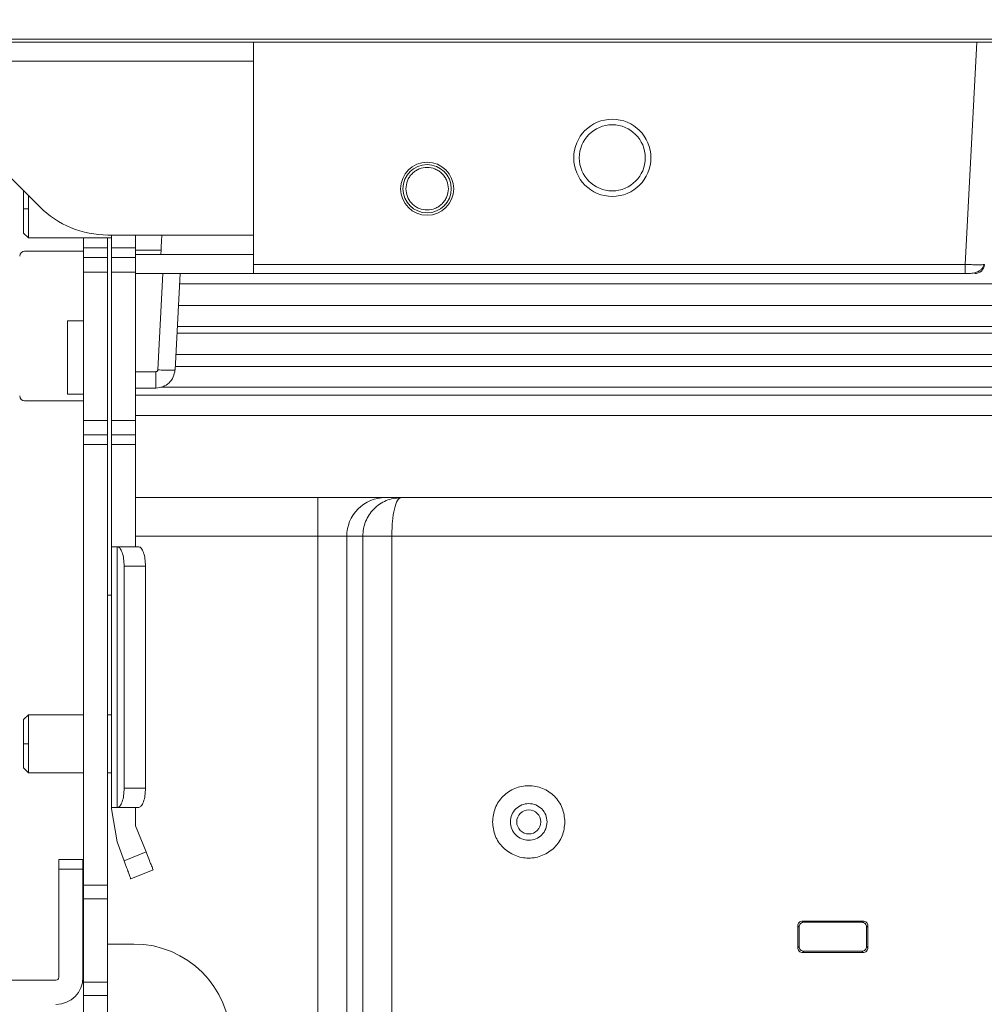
# Model space of a CAD drawing. Header units: millimetres. Extents: x 40090 to 187415, y -53271 to 40260.
# Tile 398 of 406: x 141792 to 141892, y 33739 to 33841. Entities that reach past the tile are written whole.
import ezdxf

# ---------------------------------------------------------------- set-up
doc = ezdxf.new("R2010")
doc.units = ezdxf.units.MM
doc.layers.add('AVM_projekce', color=240, linetype='Continuous')
doc.layers.add('AVM_reproduktor', color=6, linetype='Continuous')
doc.styles.add('AVM', font='arial.ttf')
doc.dimstyles.new('AVM-1_50', dxfattribs={"dimscale": 40, "dimtxt": 2.5, "dimasz": 2.5, "dimexe": 1.25, "dimexo": 0.625, "dimtad": 1, "dimdec": 0, "dimrnd": 1, "dimtxsty": 'AVM', "dimcen": 2.5, "dimclrd": 256, "dimclre": 256, "dimclrt": 256, "dimadec": 0, "dimazin": 0, "dimtfac": 1, "dimtdec": 0, "dimtmove": 0, "dimatfit": 3, "dimfxl": 0, "dimarcsym": 0})

# ---------------------------------------------------------------- blocks, each defined once
blk = doc.blocks.new('SB885ix-top')
at = {"linetype": 'Continuous', "lineweight": 15}
for p, q in [((811.6, 0), (35.85, 0)), ((63.87, -0.3), (-66.62, -0.3)), ((55.45, -0.3), (55.45, -0.3)), ((55.45, -0.3), (63.87, -0.3)), ((63.87, -0.3), (138.8, -0.3)), ((63.87, -0.3), (63.87, -23.35)), ((138.8, -0.3), (137.59, -23.35)), ((138.8, -0.3), (140.8, -0.3)), ((-66.62, -2.3), (63.87, -2.3)), ((35.6, -11.23), (41.74, -17.37)), ((40.07, -17.6), (40.57, -17.6)), ((40.07, -20.1), (40.57, -20.6)), ((48.81, -20.3), (63.87, -20.3)), ((49.17, -20.3), (49.17, -21.63)), ((51.67, -21.63), (51.67, -20.3)), ((40.57, -20.6), (49.17, -20.6)), ((46.27, -21.63), (46.27, -20.6)), ((48.77, -20.6), (48.77, -21.63)), ((40.17, -21.98), (46.27, -21.98)), ((48.77, -21.63), (46.27, -21.63)), ((46.27, -22.63), (46.27, -21.63)), ((48.77, -21.63), (48.77, -22.63)), ((49.17, -21.63), (51.67, -21.63)), ((54.32, -21.87), (51.67, -21.87)), ((63.87, -22.3), (51.67, -22.3)), ((46.27, -24.13), (46.27, -22.63)), ((48.77, -22.63), (46.27, -22.63)), ((48.77, -24.13), (48.77, -22.63)), ((51.67, -22.63), (49.17, -22.63)), ((137.59, -23.35), (63.87, -23.35)), ((63.87, -23.35), (63.87, -24.3)), ((46.27, -24.13), (48.77, -24.13)), ((46.27, -39.5), (46.27, -24.13)), ((48.77, -39.5), (48.77, -24.13)), ((49.17, -24.13), (49.17, -39.5)), ((51.67, -24.13), (49.17, -24.13)), ((51.67, -24.13), (51.67, -39.5)), ((51.67, -24.3), (63.87, -24.3)), ((54.5, -24.3), (53.97, -34.27)), ((55.77, -34.27), (56.29, -24.3)), ((63.87, -24.3), (137.59, -24.3)), ((486.38, -25.36), (56.24, -25.36)), ((56.12, -27.59), (821.67, -27.59)), ((46.27, -29.2), (44.6, -29.2)), ((44.6, -29.2), (44.6, -36.8)), ((55.97, -30.48), (821.56, -30.48)), ((56.01, -29.77), (821.59, -29.77)), ((821.49, -32.66), (55.85, -32.66)), ((53.77, -34.46), (51.67, -34.46)), ((55.72, -34.28), (55.77, -34.27)), ((55.79, -33.93), (821.44, -33.93)), ((51.67, -36.16), (53.78, -36.16)), ((821.37, -36.05), (54.27, -36.05)), ((46.27, -37.47), (40.17, -37.47)), ((44.6, -36.8), (46.27, -36.8)), ((883.76, -36.88), (51.67, -36.88)), ((46.27, -39.5), (48.77, -39.5)), ((46.27, -41), (46.27, -39.5)), ((48.77, -41), (48.77, -39.5)), ((51.67, -39.5), (49.17, -39.5)), ((883.76, -38.99), (51.67, -38.99)), ((46.27, -41), (48.77, -41)), ((46.27, -42), (46.27, -41)), ((48.77, -41), (48.77, -42)), ((51.67, -41), (49.17, -41)), ((46.27, -42), (48.77, -42)), ((46.27, -87.65), (46.27, -42)), ((48.77, -42), (48.77, -87.65)), ((51.67, -42), (49.17, -42)), ((49.17, -42), (49.17, -52.6)), ((51.67, -42), (51.67, -52.6)), ((51.67, -47.5), (70.55, -47.5)), ((70.55, -47.5), (70.55, -51.5)), ((77.54, -47.5), (79.15, -47.5)), ((79.15, -47.5), (222.39, -47.5)), ((51.67, -51.5), (70.55, -51.5)), ((70.55, -175.44), (70.55, -51.5)), ((70.55, -51.5), (73.55, -51.5)), ((73.55, -51.5), (75.21, -51.5)), ((73.55, -175.54), (73.55, -51.5)), ((75.21, -51.5), (75.21, -192.77)), ((78.21, -51.5), (222.39, -51.5)), ((78.21, -51.5), (78.21, -192.11)), ((49.17, -52.6), (49.17, -79.6)), ((49.17, -52.6), (49.32, -52.6)), ((49.77, -52.6), (49.32, -52.6)), ((49.77, -79.6), (49.77, -52.6)), ((49.8, -52.6), (49.77, -52.6)), ((52, -52.6), (49.8, -52.6)), ((50.48, -54.6), (50.48, -77.6)), ((52.69, -54.6), (50.48, -54.6)), ((52.69, -54.6), (52.69, -77.6)), ((48.77, -57.6), (49.17, -57.6)), ((40.57, -70), (40.07, -70.5)), ((46.27, -70), (40.57, -70)), ((49.17, -70), (48.77, -70)), ((40.07, -73), (40.57, -73)), ((40.07, -75.49), (40.57, -76)), ((40.57, -76), (46.27, -76)), ((48.77, -76), (49.17, -76)), ((52.69, -77.6), (50.48, -77.6)), ((49.32, -79.6), (49.17, -79.6)), ((49.17, -79.6), (49.17, -79.73)), ((49.17, -79.73), (49.77, -83.15)), ((49.32, -79.6), (49.77, -79.6)), ((49.8, -79.6), (49.77, -79.6)), ((52, -79.6), (49.8, -79.6)), ((51.67, -79.6), (51.67, -81.5)), ((51.67, -81.5), (52.75, -84.21)), ((49.77, -83.15), (50.49, -85.12)), ((50.49, -85.12), (52.75, -84.21)), ((43.72, -85), (46.22, -85)), ((43.72, -86), (43.72, -85)), ((46.22, -85), (46.22, -86)), ((46.22, -86), (43.72, -86)), ((43.72, -86), (43.72, -97.2)), ((46.22, -97.2), (46.22, -86)), ((53.49, -86.07), (51.17, -87)), ((48.77, -87.65), (46.27, -87.65)), ((46.27, -87.65), (46.27, -89.06)), ((48.77, -87.65), (48.77, -89.06)), ((46.27, -89.06), (48.77, -89.06)), ((46.27, -97.69), (46.27, -89.06)), ((48.77, -89.06), (48.77, -97.69)), ((120.76, -91.37), (127.03, -91.37)), ((120.89, -91.5), (120.76, -91.37)), ((126.9, -91.5), (120.89, -91.5)), ((126.9, -91.5), (127.03, -91.37)), ((120.26, -94.13), (120.26, -91.86)), ((120.26, -91.86), (120.4, -92)), ((120.4, -92), (120.4, -94)), ((127.39, -92), (127.53, -91.86)), ((127.39, -94), (127.39, -92)), ((127.53, -91.86), (127.53, -94.13)), ((48.77, -93.76), (51.5, -93.76)), ((120.4, -94), (120.26, -94.13)), ((120.89, -94.5), (120.76, -94.63)), ((127.03, -94.63), (120.76, -94.63)), ((120.89, -94.5), (126.9, -94.5)), ((126.9, -94.5), (127.03, -94.63)), ((127.39, -94), (127.53, -94.13)), ((43.42, -97.5), (-46.05, -97.5)), ((48.77, -97.69), (46.27, -97.69)), ((46.27, -99.1), (46.27, -97.69)), ((48.77, -97.69), (48.77, -99.1)), ((46.27, -99.1), (48.77, -99.1)), ((46.27, -223.97), (46.27, -99.1)), ((48.77, -99.1), (48.77, -223.97))]:
    blk.add_line(p, q, dxfattribs=at)
at = {"linetype": 'Continuous', "lineweight": 15, "flags": 128}
blk.add_lwpolyline([(54.29, -22.3), (54.3, -22.21), (54.31, -21.94), (54.33, -21.51), (54.37, -20.93), (54.4, -20.3)], dxfattribs=at)
at = {"linetype": 'Continuous', "lineweight": 15}
for centre, radius in [((101.05, -12.3), 4), ((101.05, -12.3), 3.42), ((81.87, -15.5), 2.75), ((81.87, -15.5), 2.5)]:
    blk.add_circle(centre, radius, dxfattribs=at)
for centre, radius, start, end in [((48.81, -10.3), 10, 225, 270), ((40.17, -22.48), 0.5, 90, 180), ((138.59, -23.3), 1, 270, 357), ((40.17, -36.97), 0.5, 180, 270), ((77.54, -51.5), 4, 90.0393, 180.0394), ((92.4, -81.1), 1.25, 0, 180), ((92.4, -81.1), 1.25, 180, 0), ((51.5, -103.75), 10, 0, 90), ((43.42, -97.2), 2.8, 270, 0), ((43.42, -97.2), 0.3, 270, 0)]:
    blk.add_arc(centre, radius, start, end, dxfattribs=at)
for points, knots in [([(79.67, -15.5), (79.7, -15.22), (79.74, -14.8), (80.02, -14.28), (80.3, -13.93), (80.65, -13.65), (81.16, -13.38), (81.87, -13.25), (82.57, -13.38), (83.08, -13.65), (83.43, -13.93), (83.72, -14.28), (83.99, -14.8), (84.04, -15.22), (84.07, -15.5)], [0, 0, 0, 0, 0.119722, 0.1849, 0.25, 0.315178, 0.380279, 0.5, 0.619721, 0.684899, 0.75, 0.815178, 0.880278, 1, 1, 1, 1]), ([(40.07, -15.7), (40.07, -15.74), (40.07, -15.96), (40.07, -16.63), (40.07, -17.28), (40.07, -17.6)], [0, 0, 0, 0, 0.106562, 0.553274, 1, 1, 1, 1]), ([(40.57, -16.2), (40.57, -16.28), (40.57, -16.68), (40.57, -17.19), (40.57, -17.6)], [0, 0, 0, 0, 0.203653, 1, 1, 1, 1]), ([(84.07, -15.5), (84.04, -15.78), (83.99, -16.2), (83.72, -16.72), (83.43, -17.07), (83.08, -17.35), (82.57, -17.62), (81.87, -17.75), (81.16, -17.62), (80.65, -17.35), (80.3, -17.07), (80.02, -16.72), (79.74, -16.2), (79.7, -15.78), (79.67, -15.5)], [0, 0, 0, 0, 0.119722, 0.1849, 0.25, 0.315178, 0.380279, 0.5, 0.619721, 0.684901, 0.75, 0.815179, 0.880278, 1, 1, 1, 1]), ([(40.07, -17.6), (40.07, -17.93), (40.07, -18.58), (40.07, -19.41), (40.07, -19.99), (40.07, -20.06), (40.07, -20.1)], [0, 0, 0, 0, 0.249999, 0.499991, 0.749991, 1, 1, 1, 1]), ([(40.57, -17.6), (40.57, -17.99), (40.57, -18.78), (40.57, -19.77), (40.57, -20.46), (40.57, -20.55), (40.57, -20.6)], [0, 0, 0, 0, 0.249998, 0.5, 0.74999, 1, 1, 1, 1]), ([(49.17, -22.63), (49.17, -22.61), (49.17, -22.58), (49.17, -22.35), (49.17, -22.02), (49.17, -21.76), (49.17, -21.63)], [0, 0, 0, 0, 0.249989, 0.499993, 0.749998, 1, 1, 1, 1]), ([(51.67, -21.63), (51.67, -21.76), (51.67, -22.02), (51.67, -22.35), (51.67, -22.58), (51.67, -22.61), (51.67, -22.63)], [0, 0, 0, 0, 0.250002, 0.500007, 0.750011, 1, 1, 1, 1]), ([(49.17, -22.63), (49.17, -22.65), (49.17, -22.69), (49.17, -23.04), (49.17, -23.54), (49.17, -23.93), (49.17, -24.13)], [0, 0, 0, 0, 0.250011, 0.500003, 0.749999, 1, 1, 1, 1]), ([(51.67, -22.63), (51.67, -22.65), (51.67, -22.69), (51.67, -23.04), (51.67, -23.54), (51.67, -23.93), (51.67, -24.13)], [0, 0, 0, 0, 0.250011, 0.500003, 0.749999, 1, 1, 1, 1]), ([(137.59, -24.28), (137.78, -24.28), (138.15, -24.28), (138.62, -24.21), (138.99, -24.07), (139.25, -23.89), (139.46, -23.65), (139.52, -23.45), (139.55, -23.35)], [0, 0, 0, 0, 0.219388, 0.447618, 0.574867, 0.711869, 0.855634, 1, 1, 1, 1]), ([(139.59, -23.35), (139.58, -23.36), (139.56, -23.36), (139.39, -23.37), (139.15, -23.37), (138.79, -23.37), (138.26, -23.37), (137.82, -23.36), (137.59, -23.35)], [0, 0, 0, 0, 0.149599, 0.295325, 0.437209, 0.575268, 0.781989, 1, 1, 1, 1]), ([(137.59, -23.35), (137.59, -23.48), (137.59, -23.73), (137.59, -24.04), (137.59, -24.26), (137.59, -24.29), (137.59, -24.3)], [0, 0, 0, 0, 0.250003, 0.50002, 0.750032, 1, 1, 1, 1]), ([(53.97, -34.27), (53.97, -34.29), (53.96, -34.34), (53.91, -34.4), (53.85, -34.45), (53.8, -34.45), (53.77, -34.46)], [0, 0, 0, 0, 0.250762, 0.500164, 0.747918, 1, 1, 1, 1]), ([(53.77, -36.15), (54.02, -36.12), (54.52, -36.07), (55.16, -35.64), (55.63, -35.02), (55.71, -34.53), (55.75, -34.28)], [0, 0, 0, 0, 0.250016, 0.500037, 0.749993, 1, 1, 1, 1]), ([(53.77, -36.15), (53.77, -36.13), (53.77, -36.09), (53.77, -35.95), (53.77, -35.74), (53.77, -35.48), (53.77, -35.17), (53.77, -34.82), (53.77, -34.58), (53.77, -34.46)], [0, 0, 0, 0, 0.127136, 0.272599, 0.418076, 0.563564, 0.709044, 0.85452, 1, 1, 1, 1]), ([(53.97, -34.27), (54.21, -34.28), (54.68, -34.3), (55.27, -34.31), (55.65, -34.3), (55.7, -34.28), (55.72, -34.28)], [0, 0, 0, 0, 0.2756, 0.551196, 0.826776, 1, 1, 1, 1]), ([(53.77, -36.15), (53.77, -36.16), (53.77, -36.16), (53.77, -36.15), (53.77, -36.15)], [0, 0, 0, 0, 0.78324, 1, 1, 1, 1]), ([(49.17, -39.5), (49.17, -39.69), (49.17, -40.09), (49.17, -40.58), (49.17, -40.93), (49.17, -40.98), (49.17, -41)], [0, 0, 0, 0, 0.250002, 0.499997, 0.749989, 1, 1, 1, 1]), ([(51.67, -39.5), (51.67, -39.69), (51.67, -40.09), (51.67, -40.58), (51.67, -40.93), (51.67, -40.98), (51.67, -41)], [0, 0, 0, 0, 0.250002, 0.499997, 0.749989, 1, 1, 1, 1]), ([(49.17, -42), (49.17, -41.87), (49.17, -41.61), (49.17, -41.27), (49.17, -41.04), (49.17, -41.01), (49.17, -41)], [0, 0, 0, 0, 0.250002, 0.500007, 0.750012, 1, 1, 1, 1]), ([(51.67, -41), (51.67, -41.01), (51.67, -41.04), (51.67, -41.27), (51.67, -41.61), (51.67, -41.87), (51.67, -42)], [0, 0, 0, 0, 0.249988, 0.499993, 0.749998, 1, 1, 1, 1]), ([(70.55, -47.5), (71.4, -47.5), (73.18, -47.5), (75.48, -47.5), (77.12, -47.5), (77.4, -47.5), (77.54, -47.5)], [0, 0, 0, 0, 0.240772, 0.5, 0.759227, 1, 1, 1, 1]), ([(75.21, -51.5), (75.21, -51.5), (75.21, -51.5), (75.21, -50.99), (75.41, -49.94), (76.28, -48.62), (77.59, -47.68), (78.63, -47.56), (79.15, -47.5)], [0, 0, 0, 0, 0.000002, 0.000004, 0.242981, 0.490298, 0.743309, 1, 1, 1, 1]), ([(79.15, -47.5), (79.03, -47.56), (78.78, -47.68), (78.47, -48.62), (78.25, -49.94), (78.22, -50.98), (78.21, -51.5)], [0, 0, 0, 0, 0.25669, 0.5097, 0.757012, 1, 1, 1, 1]), ([(75.21, -51.5), (75.27, -51.5), (75.4, -51.5), (76.1, -51.5), (77.07, -51.5), (77.83, -51.5), (78.21, -51.5)], [0, 0, 0, 0, 0.249992, 0.5, 0.75, 1, 1, 1, 1]), ([(49.8, -52.6), (49.89, -52.63), (50.06, -52.69), (50.29, -53.15), (50.45, -53.81), (50.47, -54.34), (50.48, -54.6)], [0, 0, 0, 0, 0.249997, 0.499995, 0.749998, 1, 1, 1, 1]), ([(52, -52.6), (52.09, -52.63), (52.27, -52.69), (52.5, -53.15), (52.66, -53.81), (52.68, -54.34), (52.69, -54.6)], [0, 0, 0, 0, 0.25001, 0.500004, 0.750002, 1, 1, 1, 1]), ([(40.57, -70), (40.57, -70.04), (40.57, -70.13), (40.57, -70.83), (40.57, -71.82), (40.57, -72.6), (40.57, -73)], [0, 0, 0, 0, 0.25, 0.500003, 0.75, 1, 1, 1, 1]), ([(40.07, -70.5), (40.07, -70.53), (40.07, -70.61), (40.07, -71.19), (40.07, -72.01), (40.07, -72.67), (40.07, -73)], [0, 0, 0, 0, 0.249996, 0.499999, 0.750002, 1, 1, 1, 1]), ([(40.07, -73), (40.07, -73.32), (40.07, -73.98), (40.07, -74.81), (40.07, -75.38), (40.07, -75.46), (40.07, -75.5)], [0, 0, 0, 0, 0.249998, 0.500001, 0.750004, 1, 1, 1, 1]), ([(40.57, -73), (40.57, -73.39), (40.57, -74.18), (40.57, -75.17), (40.57, -75.86), (40.57, -75.95), (40.57, -76)], [0, 0, 0, 0, 0.25, 0.499997, 0.75, 1, 1, 1, 1]), ([(88.65, -81.1), (88.7, -80.61), (88.82, -79.63), (89.68, -78.38), (90.92, -77.54), (92.4, -77.25), (93.87, -77.54), (95.11, -78.38), (95.98, -79.63), (96.09, -80.61), (96.15, -81.1)], [0, 0, 0, 0, 0.125, 0.25, 0.375, 0.5, 0.625001, 0.75, 0.875, 1, 1, 1, 1]), ([(50.48, -77.6), (50.47, -77.86), (50.45, -78.38), (50.29, -79.04), (50.06, -79.51), (49.89, -79.57), (49.8, -79.6)], [0, 0, 0, 0, 0.250002, 0.500005, 0.750003, 1, 1, 1, 1]), ([(52.69, -77.6), (52.68, -77.86), (52.66, -78.38), (52.5, -79.04), (52.27, -79.51), (52.09, -79.57), (52, -79.6)], [0, 0, 0, 0, 0.249997, 0.499996, 0.74999, 1, 1, 1, 1]), ([(90.5, -81.1), (90.52, -80.85), (90.58, -80.35), (91.02, -79.72), (91.65, -79.3), (92.4, -79.15), (93.14, -79.3), (93.77, -79.72), (94.21, -80.35), (94.27, -80.85), (94.3, -81.1)], [0, 0, 0, 0, 0.125, 0.25, 0.375, 0.5, 0.625, 0.75, 0.875, 1, 1, 1, 1]), ([(96.15, -81.1), (96.09, -81.59), (95.98, -82.57), (95.11, -83.82), (93.87, -84.65), (92.4, -84.95), (90.92, -84.65), (89.68, -83.82), (88.82, -82.57), (88.7, -81.59), (88.65, -81.1)], [0, 0, 0, 0, 0.125, 0.25, 0.374999, 0.5, 0.625, 0.75, 0.875, 1, 1, 1, 1]), ([(94.3, -81.1), (94.27, -81.35), (94.21, -81.84), (93.77, -82.48), (93.14, -82.9), (92.4, -83.05), (91.65, -82.9), (91.02, -82.48), (90.58, -81.84), (90.52, -81.35), (90.5, -81.1)], [0, 0, 0, 0, 0.125, 0.25, 0.374999, 0.5, 0.625001, 0.75, 0.875, 1, 1, 1, 1]), ([(52.75, -84.21), (52.85, -84.46), (53.04, -84.94), (53.29, -85.56), (53.46, -85.99), (53.48, -86.04), (53.49, -86.07)], [0, 0, 0, 0, 0.2500014, 0.5000069, 0.7500113, 1, 1, 1, 1]), ([(51.17, -87), (51.17, -86.99), (51.16, -86.97), (51.1, -86.81), (50.98, -86.48), (50.8, -85.99), (50.63, -85.53), (50.54, -85.26), (50.49, -85.12)], [0, 0, 0, 0, 0.144782, 0.270431, 0.499968, 0.729523, 0.855198, 1, 1, 1, 1]), ([(120.26, -91.86), (120.27, -91.8), (120.29, -91.67), (120.4, -91.5), (120.57, -91.39), (120.7, -91.37), (120.76, -91.37)], [0, 0, 0, 0, 0.2500892, 0.5000073, 0.7499108, 1, 1, 1, 1]), ([(120.89, -91.5), (120.83, -91.5), (120.7, -91.52), (120.53, -91.63), (120.42, -91.8), (120.4, -91.93), (120.4, -92)], [0, 0, 0, 0, 0.250085, 0.500004, 0.749914, 1, 1, 1, 1]), ([(127.39, -92), (127.39, -91.93), (127.37, -91.8), (127.26, -91.63), (127.09, -91.52), (126.96, -91.5), (126.9, -91.5)], [0, 0, 0, 0, 0.250075, 0.499991, 0.749912, 1, 1, 1, 1]), ([(127.03, -91.37), (127.09, -91.37), (127.22, -91.39), (127.39, -91.5), (127.5, -91.67), (127.52, -91.8), (127.53, -91.86)], [0, 0, 0, 0, 0.25009, 0.500012, 0.74992, 1, 1, 1, 1]), ([(120.76, -94.63), (120.7, -94.62), (120.57, -94.6), (120.4, -94.49), (120.29, -94.32), (120.27, -94.19), (120.26, -94.13)], [0, 0, 0, 0, 0.2500892, 0.4999927, 0.7499108, 1, 1, 1, 1]), ([(120.4, -94), (120.4, -94.06), (120.42, -94.19), (120.53, -94.36), (120.7, -94.47), (120.83, -94.49), (120.89, -94.5)], [0, 0, 0, 0, 0.250085, 0.499999, 0.749915, 1, 1, 1, 1]), ([(126.9, -94.5), (126.96, -94.49), (127.09, -94.47), (127.26, -94.36), (127.37, -94.19), (127.39, -94.06), (127.39, -94)], [0, 0, 0, 0, 0.250089, 0.500009, 0.749925, 1, 1, 1, 1]), ([(127.53, -94.13), (127.52, -94.19), (127.5, -94.32), (127.39, -94.49), (127.22, -94.6), (127.09, -94.62), (127.03, -94.63)], [0, 0, 0, 0, 0.250084, 0.499987, 0.749911, 1, 1, 1, 1])]:
    blk.add_open_spline(points, degree=3, knots=knots, dxfattribs=at)

msp = doc.modelspace()

# ---------------------------------------------------------------- block references
at = {"layer": 'AVM_projekce'}
msp.add_blockref('SB885ix-top', (141752.13, 33838.8), dxfattribs=at)

# ---------------------------------------------------------------- leaders
at = {"layer": 'AVM_reproduktor', "annotation_type": 0, "has_hookline": 1, "hookline_direction": 0, "text_width": 302.97}
msp.add_leader([(141719.13, 33830), (141837.9, 34381.63), (141937.9, 34381.63)], dimstyle='AVM-1_50', override={"dimgap": 0.625, "dimtad": 0}, dxfattribs=at)

doc.saveas('drawing.dxf')
